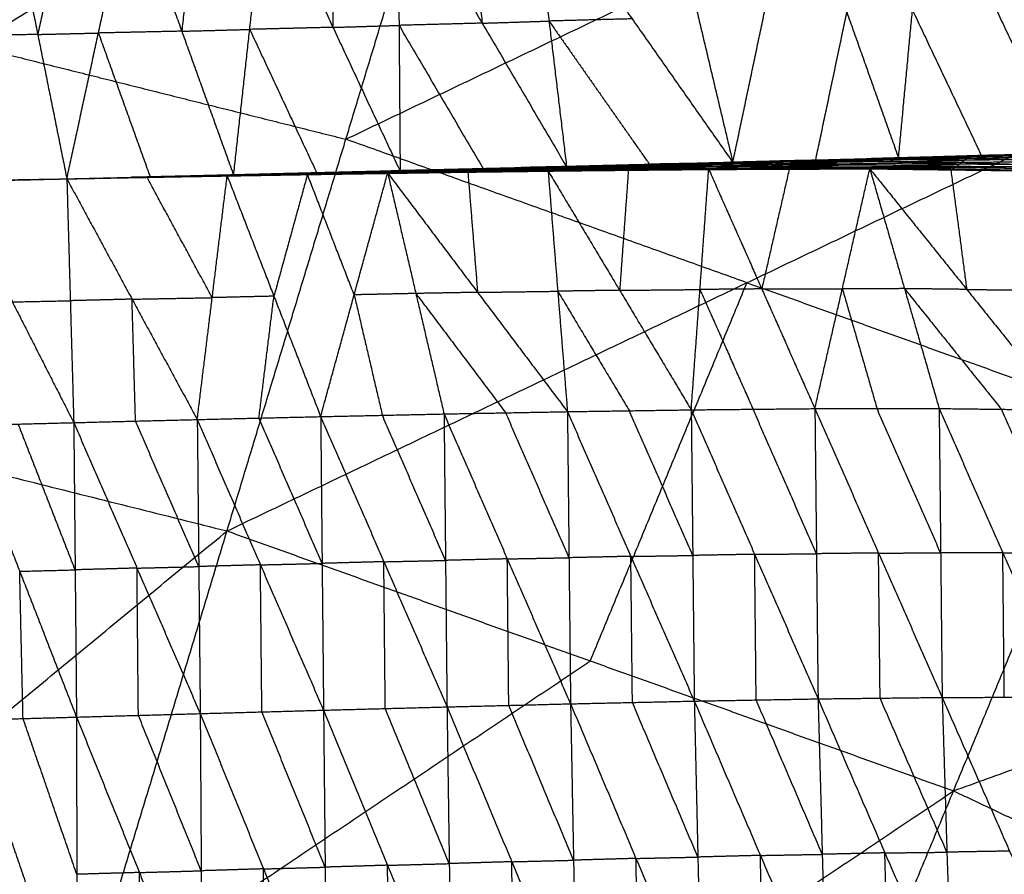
# Model space of a CAD drawing. Header units: millimetres. Extents: x -106 to 110, y -96 to 120.
# Tile 811 of 1020: x 19.6 to 28.04, y 73.5 to 80.83. Entities that reach past the tile are written whole.
import ezdxf

# ---------------------------------------------------------------- set-up
doc = ezdxf.new("R2010")
doc.units = ezdxf.units.MM
doc.header["$MEASUREMENT"] = 0
doc.layers.add('Default', color=7, linetype='Continuous', true_color=0x000000)

msp = doc.modelspace()

# ---------------------------------------------------------------- linework, layer by layer
at = {"layer": 'Default'}
for points in [[(14.9661, 78.0494, 4.1879), (19.1923, 80.6042, 4.4319), (23.4186, 83.159, 4.6759)], [(21.3811, 76.4426, 4.1879), (22.3999, 79.8008, 4.4319), (23.4186, 83.159, 4.6759)], [(23.4186, 83.159, 4.6759), (26.8562, 81.929, 4.6759), (30.2937, 80.6991, 4.6759)], [(25.7162, 79.6016, 0.9912), (25.9833, 80.8696, 0.2168), (26.2504, 82.1377, -0.5576)], [(26.2504, 82.1377, -0.5576), (26.6934, 80.8888, 0.2456), (27.1365, 79.6399, 1.0488)], [(27.1365, 79.6399, 1.0488), (27.2557, 80.9078, 0.2766), (27.3749, 82.1756, -0.4956)], [(27.3749, 82.1756, -0.4956), (27.9649, 80.9305, 0.3087), (28.5549, 79.6854, 1.113)], [(22.846, 82.0269, -0.7055), (22.8554, 80.7768, 0.093), (22.8648, 79.5268, 0.8914)], [(22.846, 82.0269, -0.7055), (23.5686, 80.7955, 0.1167), (24.2913, 79.5641, 0.9388)], [(23.418, 82.0452, -0.6833), (23.4933, 81.4203, -0.2833), (23.5686, 80.7955, 0.1167)], [(23.99, 82.0635, -0.6611), (24.1407, 80.8138, 0.1389), (24.2913, 79.5641, 0.9388)], [(23.99, 82.0635, -0.6611), (24.8531, 80.8325, 0.165), (25.7162, 79.6016, 0.9912)], [(25.1231, 82.1007, -0.6123), (25.4196, 80.8511, 0.1894), (25.7162, 79.6016, 0.9912)], [(20.0295, 81.9492, -0.8019), (19.8942, 81.3241, -0.4031), (19.759, 80.699, -0.0043)], [(20.0084, 79.461, 0.8103), (20.2789, 80.7112, 0.0128), (20.5493, 81.9614, -0.7848)], [(20.5493, 81.9614, -0.7848), (20.9935, 80.7266, 0.032), (21.4377, 79.4918, 0.8488)], [(21.1316, 81.9771, -0.7653), (21.0626, 81.3518, -0.3667), (20.9935, 80.7266, 0.032)], [(21.4377, 79.4918, 0.8488), (21.5758, 80.7423, 0.0515), (21.7139, 81.9928, -0.7458)], [(21.7139, 81.9928, -0.7458), (22.2893, 80.7598, 0.0728), (22.8648, 79.5268, 0.8914)], [(22.2799, 82.0098, -0.7257), (22.2846, 81.3848, -0.3264), (22.2893, 80.7598, 0.0728)], [(19.5096, 81.937, -0.8189), (19.759, 80.699, -0.0043), (20.0084, 79.461, 0.8103)], [(22.3999, 79.8008, 4.4319), (24.628, 80.8649, 4.5539), (26.8562, 81.929, 4.6759)], [(26.4263, 79.6208, 1.02), (26.5599, 80.2548, 0.6328), (26.6934, 80.8888, 0.2456)], [(27.2557, 80.9078, 0.2766), (27.5507, 80.2852, 0.6787), (27.8457, 79.6626, 1.0809)], [(22.2893, 80.7598, 0.0728), (21.9326, 80.751, 0.0621), (21.5758, 80.7423, 0.0515)], [(22.2893, 80.7598, 0.0728), (22.5724, 80.7683, 0.0829), (22.8554, 80.7768, 0.093)], [(23.5686, 80.7955, 0.1167), (23.212, 80.7862, 0.1048), (22.8554, 80.7768, 0.093)], [(22.8554, 80.7768, 0.093), (23.2167, 80.1611, 0.504), (23.578, 79.5454, 0.9151)], [(23.5686, 80.7955, 0.1167), (23.8546, 80.8046, 0.1278), (24.1407, 80.8138, 0.1389)], [(24.8531, 80.8325, 0.165), (24.4969, 80.8232, 0.152), (24.1407, 80.8138, 0.1389)], [(24.1407, 80.8138, 0.1389), (24.5722, 80.1983, 0.5519), (25.0037, 79.5828, 0.965)], [(19.759, 80.699, -0.0043), (19.5356, 80.6946, -0.0097), (19.3121, 80.6901, -0.0152)], [(19.759, 80.699, -0.0043), (20.0189, 80.7051, 0.0042), (20.2789, 80.7112, 0.0128)], [(20.9935, 80.7266, 0.032), (20.6362, 80.7189, 0.0224), (20.2789, 80.7112, 0.0128)], [(20.2789, 80.7112, 0.0128), (20.5009, 80.0938, 0.4212), (20.723, 79.4764, 0.8296)], [(20.9935, 80.7266, 0.032), (21.2847, 80.7344, 0.0417), (21.5758, 80.7423, 0.0515)], [(21.3811, 76.4426, 4.1879), (25.8374, 78.5708, 4.4319), (30.2937, 80.6991, 4.6759)], [(21.5758, 80.7423, 0.0515), (21.8635, 80.1258, 0.4608), (22.1513, 79.5093, 0.8701)], [(27.6078, 74.2146, 4.1879), (28.9508, 77.4568, 4.4319), (30.2937, 80.6991, 4.6759)], [(19.1923, 80.6042, 4.4319), (20.7961, 80.2025, 4.4319), (22.3999, 79.8008, 4.4319)], [(25.8374, 78.5708, 4.4319), (24.1186, 79.1858, 4.4319), (22.3999, 79.8008, 4.4319)], [(27.1365, 79.6399, 1.0488), (28.0028, 79.6655, 1.0762), (28.8691, 79.691, 1.1036)], [(27.1365, 79.6399, 1.0488), (27.8457, 79.6626, 1.0809), (28.5549, 79.6854, 1.113)], [(27.4553, 79.6492, 1.0571), (27.8885, 79.662, 1.0708), (28.3216, 79.6748, 1.0845)], [(28.0028, 79.6655, 1.0762), (27.729, 79.6574, 1.0666), (27.4553, 79.6492, 1.0571)], [(27.7741, 79.6586, 1.0653), (28.3216, 79.6748, 1.0845), (28.8691, 79.691, 1.1036)], [(27.8457, 79.6626, 1.0809), (27.9242, 79.6641, 1.0785), (28.0028, 79.6655, 1.0762)], [(28.0028, 79.6655, 1.0762), (28.3574, 79.6768, 1.0923), (28.712, 79.6882, 1.1083)], [(24.2913, 79.5641, 0.9388), (25.0037, 79.5828, 0.965), (25.7162, 79.6016, 0.9912)], [(24.2913, 79.5641, 0.9388), (24.9297, 79.5826, 0.9607), (25.5682, 79.6012, 0.9827)], [(24.3751, 79.5684, 0.94), (24.6943, 79.5777, 0.9509), (25.0135, 79.5869, 0.9619)], [(24.9297, 79.5826, 0.9607), (24.6524, 79.5755, 0.9503), (24.3751, 79.5684, 0.94)], [(24.4268, 79.5668, 0.9272), (24.9778, 79.5794, 0.947), (25.5288, 79.592, 0.9667)], [(24.9938, 79.5823, 0.9539), (24.7183, 79.576, 0.944), (24.4428, 79.5698, 0.9341)], [(24.4588, 79.5727, 0.9411), (25.0135, 79.5869, 0.9619), (25.5682, 79.6012, 0.9827)], [(24.4588, 79.5727, 0.9411), (24.9938, 79.5823, 0.9539), (25.5288, 79.592, 0.9667)], [(24.9297, 79.5826, 0.9607), (25.2859, 79.592, 0.9738), (25.6422, 79.6014, 0.9869)], [(25.0037, 79.5828, 0.965), (24.9667, 79.5827, 0.9629), (24.9297, 79.5826, 0.9607)], [(24.9599, 79.5696, 0.9439), (25.2354, 79.5759, 0.9537), (25.5109, 79.5822, 0.9636)], [(24.9778, 79.5794, 0.947), (24.9858, 79.5809, 0.9504), (24.9938, 79.5823, 0.9539)], [(25.5109, 79.5822, 0.9636), (25.2443, 79.5808, 0.9553), (24.9778, 79.5794, 0.947)], [(24.9938, 79.5823, 0.9539), (25.2711, 79.5895, 0.9643), (25.5485, 79.5966, 0.9747)], [(25.5485, 79.5966, 0.9747), (25.281, 79.5918, 0.9683), (25.0135, 79.5869, 0.9619)], [(25.493, 79.5724, 0.9605), (25.5109, 79.5822, 0.9636), (25.5288, 79.592, 0.9667)], [(25.493, 79.5724, 0.9605), (26.0397, 79.581, 0.9792), (26.5864, 79.5896, 0.9978)], [(26.0576, 79.5908, 0.9823), (25.7842, 79.5865, 0.973), (25.5109, 79.5822, 0.9636)], [(25.5288, 79.592, 0.9667), (26.0783, 79.6039, 0.986), (26.6278, 79.6157, 1.0053)], [(25.5288, 79.592, 0.9667), (25.5485, 79.5966, 0.9747), (25.5682, 79.6012, 0.9827)], [(25.5288, 79.592, 0.9667), (26.0576, 79.5908, 0.9823), (26.5864, 79.5896, 0.9978)], [(26.098, 79.6085, 0.994), (25.8232, 79.6026, 0.9843), (25.5485, 79.5966, 0.9747)], [(25.5682, 79.6012, 0.9827), (26.1207, 79.6153, 1.0036), (26.6732, 79.6293, 1.0245)], [(25.5682, 79.6012, 0.9827), (26.098, 79.6085, 0.994), (26.6278, 79.6157, 1.0053)], [(25.5682, 79.6012, 0.9827), (25.6422, 79.6014, 0.9869), (25.7162, 79.6016, 0.9912)], [(26.1947, 79.6154, 1.0078), (25.9184, 79.6084, 0.9974), (25.6422, 79.6014, 0.9869)], [(25.6422, 79.6014, 0.9869), (25.8814, 79.6083, 0.9952), (26.1207, 79.6153, 1.0036)], [(25.7162, 79.6016, 0.9912), (26.4263, 79.6208, 1.02), (27.1365, 79.6399, 1.0488)], [(25.7162, 79.6016, 0.9912), (26.1947, 79.6154, 1.0078), (26.6732, 79.6293, 1.0245)], [(26.0397, 79.581, 0.9792), (26.0487, 79.5859, 0.9807), (26.0576, 79.5908, 0.9823)], [(26.5679, 79.5767, 0.9985), (26.3038, 79.5789, 0.9888), (26.0397, 79.581, 0.9792)], [(26.0576, 79.5908, 0.9823), (26.3324, 79.5967, 0.9919), (26.6071, 79.6027, 1.0015)], [(26.0783, 79.6039, 0.986), (26.0881, 79.6062, 0.99), (26.098, 79.6085, 0.994)], [(26.6071, 79.6027, 1.0015), (26.3427, 79.6033, 0.9938), (26.0783, 79.6039, 0.986)], [(26.098, 79.6085, 0.994), (26.3742, 79.6155, 1.0044), (26.6505, 79.6225, 1.0149)], [(26.6505, 79.6225, 1.0149), (26.3856, 79.6189, 1.0092), (26.1207, 79.6153, 1.0036)], [(26.1947, 79.6154, 1.0078), (26.5498, 79.625, 1.0222), (26.9049, 79.6346, 1.0367)], [(26.4263, 79.6208, 1.02), (26.3105, 79.6181, 1.0139), (26.1947, 79.6154, 1.0078)], [(26.5494, 79.5639, 0.9992), (26.5679, 79.5767, 0.9985), (26.5864, 79.5896, 0.9978)], [(27.1112, 79.5792, 1.015), (26.8395, 79.578, 1.0067), (26.5679, 79.5767, 0.9985)], [(26.5864, 79.5896, 0.9978), (26.6071, 79.6027, 1.0015), (26.6278, 79.6157, 1.0053)], [(26.5864, 79.5896, 0.9978), (27.1318, 79.5964, 1.0142), (27.6772, 79.6033, 1.0307)], [(26.5864, 79.5896, 0.9978), (27.1112, 79.5792, 1.015), (27.636, 79.5688, 1.0322)], [(27.1525, 79.6095, 1.018), (26.8798, 79.6061, 1.0097), (26.6071, 79.6027, 1.0015)], [(26.6278, 79.6157, 1.0053), (27.1756, 79.627, 1.0227), (27.7234, 79.6383, 1.0402)], [(26.6278, 79.6157, 1.0053), (26.6505, 79.6225, 1.0149), (26.6732, 79.6293, 1.0245)], [(26.6278, 79.6157, 1.0053), (27.1525, 79.6095, 1.018), (27.6772, 79.6033, 1.0307)], [(27.1983, 79.6338, 1.0324), (26.9244, 79.6282, 1.0236), (26.6505, 79.6225, 1.0149)], [(26.6732, 79.6293, 1.0245), (27.2237, 79.6439, 1.0449), (27.7741, 79.6586, 1.0653)], [(26.6732, 79.6293, 1.0245), (26.9049, 79.6346, 1.0367), (27.1365, 79.6399, 1.0488)], [(26.6732, 79.6293, 1.0245), (27.1983, 79.6338, 1.0324), (27.7234, 79.6383, 1.0402)], [(27.4553, 79.6492, 1.0571), (27.1801, 79.6419, 1.0469), (26.9049, 79.6346, 1.0367)], [(27.0927, 79.5664, 1.0157), (27.1019, 79.5728, 1.0153), (27.1112, 79.5792, 1.015)], [(27.1112, 79.5792, 1.015), (27.3839, 79.5826, 1.0232), (27.6566, 79.586, 1.0314)], [(27.1318, 79.5964, 1.0142), (27.1422, 79.603, 1.0161), (27.1525, 79.6095, 1.018)], [(27.6566, 79.586, 1.0314), (27.3942, 79.5912, 1.0228), (27.1318, 79.5964, 1.0142)], [(27.1365, 79.6399, 1.0488), (27.4553, 79.6492, 1.0571), (27.7741, 79.6586, 1.0653)], [(27.1525, 79.6095, 1.018), (27.4264, 79.6151, 1.0267), (27.7003, 79.6208, 1.0355)], [(27.1756, 79.627, 1.0227), (27.187, 79.6304, 1.0276), (27.1983, 79.6338, 1.0324)], [(27.7003, 79.6208, 1.0355), (27.438, 79.6239, 1.0291), (27.1756, 79.627, 1.0227)], [(27.1983, 79.6338, 1.0324), (27.4735, 79.6411, 1.0426), (27.7488, 79.6484, 1.0528)], [(27.2237, 79.6439, 1.0449), (27.3395, 79.6466, 1.051), (27.4553, 79.6492, 1.0571)], [(27.7488, 79.6484, 1.0528), (27.4862, 79.6462, 1.0488), (27.2237, 79.6439, 1.0449)], [(27.636, 79.5688, 1.0322), (27.6566, 79.586, 1.0314), (27.6772, 79.6033, 1.0307)], [(28.199, 79.5843, 1.0445), (27.9278, 79.5852, 1.0379), (27.6566, 79.586, 1.0314)], [(27.6772, 79.6033, 1.0307), (27.7003, 79.6208, 1.0355), (27.7234, 79.6383, 1.0402)], [(27.6772, 79.6033, 1.0307), (28.2211, 79.6079, 1.0434), (28.765, 79.6126, 1.0561)], [(27.6772, 79.6033, 1.0307), (28.199, 79.5843, 1.0445), (28.7207, 79.5654, 1.0582)], [(28.2442, 79.6255, 1.0481), (27.9723, 79.6231, 1.0418), (27.7003, 79.6208, 1.0355)], [(27.7234, 79.6383, 1.0402), (28.269, 79.6494, 1.0546), (28.8146, 79.6605, 1.069)], [(27.7234, 79.6383, 1.0402), (27.7488, 79.6484, 1.0528), (27.7741, 79.6586, 1.0653)], [(27.7234, 79.6383, 1.0402), (28.2442, 79.6255, 1.0481), (28.765, 79.6126, 1.0561)], [(28.2944, 79.6595, 1.0672), (28.0216, 79.654, 1.06), (27.7488, 79.6484, 1.0528)], [(27.7741, 79.6586, 1.0653), (28.2944, 79.6595, 1.0672), (28.8146, 79.6605, 1.069)], [(21.0934, 79.4814, 0.833), (21.6362, 79.4905, 0.8476), (22.1789, 79.4996, 0.8621)], [(21.0996, 79.4826, 0.8276), (21.6452, 79.4926, 0.8408), (22.1909, 79.5026, 0.854)], [(21.0996, 79.4826, 0.8276), (21.6392, 79.4911, 0.8449), (22.1789, 79.4996, 0.8621)], [(21.6487, 79.4937, 0.84), (21.3759, 79.4888, 0.8334), (21.1031, 79.4838, 0.8268)], [(21.1066, 79.4849, 0.826), (21.6554, 79.4966, 0.8388), (22.2043, 79.5084, 0.8516)], [(21.1066, 79.4849, 0.826), (21.6487, 79.4937, 0.84), (22.1909, 79.5026, 0.854)], [(21.6594, 79.4976, 0.8399), (21.3849, 79.4918, 0.8335), (21.1105, 79.4859, 0.8271)], [(21.1144, 79.4869, 0.8283), (21.6668, 79.5004, 0.8418), (22.2191, 79.5139, 0.8554)], [(21.1144, 79.4869, 0.8283), (21.6594, 79.4976, 0.8399), (22.2043, 79.5084, 0.8516)], [(21.671, 79.5004, 0.845), (21.3949, 79.4937, 0.8382), (21.1187, 79.4869, 0.8315)], [(21.123, 79.4869, 0.8347), (21.6792, 79.5009, 0.8501), (22.2354, 79.515, 0.8656)], [(21.123, 79.4869, 0.8347), (21.671, 79.5004, 0.845), (22.2191, 79.5139, 0.8554)], [(21.2379, 79.4843, 0.8396), (21.5093, 79.4889, 0.8468), (21.7807, 79.4934, 0.8541)], [(21.8366, 79.5034, 0.8572), (21.5584, 79.4964, 0.8494), (21.2803, 79.4893, 0.8417)], [(21.2803, 79.4893, 0.8417), (21.4798, 79.4951, 0.8459), (21.6792, 79.5009, 0.8501)], [(21.3824, 79.4872, 0.8461), (22.0703, 79.499, 0.866), (22.7581, 79.5108, 0.886)], [(21.3824, 79.4872, 0.8461), (21.7807, 79.4934, 0.8541), (22.1789, 79.4996, 0.8621)], [(21.4377, 79.4918, 0.8488), (22.1513, 79.5093, 0.8701), (22.8648, 79.5268, 0.8914)], [(21.4377, 79.4918, 0.8488), (21.8366, 79.5034, 0.8572), (22.2354, 79.515, 0.8656)], [(21.7807, 79.4934, 0.8541), (21.7084, 79.492, 0.8508), (21.6362, 79.4905, 0.8476)], [(21.6392, 79.4911, 0.8449), (21.9121, 79.4961, 0.8514), (22.1849, 79.5011, 0.858)], [(22.1849, 79.5011, 0.858), (21.9151, 79.4969, 0.8494), (21.6452, 79.4926, 0.8408)], [(21.6452, 79.4926, 0.8408), (21.647, 79.4932, 0.8404), (21.6487, 79.4937, 0.84)], [(21.6487, 79.4937, 0.84), (21.9232, 79.4996, 0.8464), (22.1976, 79.5055, 0.8528)], [(22.1976, 79.5055, 0.8528), (21.9265, 79.501, 0.8458), (21.6554, 79.4966, 0.8388)], [(21.6554, 79.4966, 0.8388), (21.6574, 79.4971, 0.8394), (21.6594, 79.4976, 0.8399)], [(21.6594, 79.4976, 0.8399), (21.9355, 79.5044, 0.8467), (22.2117, 79.5111, 0.8535)], [(22.2117, 79.5111, 0.8535), (21.9392, 79.5058, 0.8477), (21.6668, 79.5004, 0.8418)], [(21.6668, 79.5004, 0.8418), (21.6689, 79.5004, 0.8434), (21.671, 79.5004, 0.845)], [(21.671, 79.5004, 0.845), (21.9492, 79.5074, 0.8528), (22.2273, 79.5144, 0.8605)], [(22.2273, 79.5144, 0.8605), (21.9532, 79.5077, 0.8553), (21.6792, 79.5009, 0.8501)], [(21.7807, 79.4934, 0.8541), (21.9255, 79.4962, 0.86), (22.0703, 79.499, 0.866)], [(22.0703, 79.499, 0.866), (21.9267, 78.9771, 0.339), (21.783, 78.4551, -0.1881)], [(21.8366, 79.5034, 0.8572), (22.1933, 79.5121, 0.8678), (22.5501, 79.5209, 0.8785)], [(22.1513, 79.5093, 0.8701), (21.9939, 79.5063, 0.8636), (21.8366, 79.5034, 0.8572)], [(22.0703, 79.499, 0.866), (22.2694, 79.5021, 0.87), (22.4685, 79.5052, 0.874)], [(22.4709, 78.4669, -0.1681), (22.2706, 78.983, 0.3489), (22.0703, 79.499, 0.866)], [(22.1789, 79.4996, 0.8621), (22.7214, 79.5079, 0.8791), (23.2639, 79.5163, 0.8961)], [(22.1789, 79.4996, 0.8621), (22.4685, 79.5052, 0.874), (22.7581, 79.5108, 0.886)], [(22.1789, 79.4996, 0.8621), (22.1849, 79.5011, 0.858), (22.1909, 79.5026, 0.854)], [(22.1837, 77.423, -1.2222), (22.4709, 78.4669, -0.1681), (22.7581, 79.5108, 0.886)], [(22.7274, 79.5094, 0.875), (22.4561, 79.5053, 0.8665), (22.1849, 79.5011, 0.858)], [(22.1909, 79.5026, 0.854), (22.7362, 79.512, 0.8704), (23.2815, 79.5215, 0.8869)], [(22.1909, 79.5026, 0.854), (22.7274, 79.5094, 0.875), (23.2639, 79.5163, 0.8961)], [(22.1909, 79.5026, 0.854), (22.1976, 79.5055, 0.8528), (22.2043, 79.5084, 0.8516)], [(22.7429, 79.5149, 0.8693), (22.4702, 79.5102, 0.861), (22.1976, 79.5055, 0.8528)], [(22.2043, 79.5084, 0.8516), (22.7528, 79.5197, 0.8681), (23.3013, 79.5311, 0.8845)], [(22.2043, 79.5084, 0.8516), (22.7429, 79.5149, 0.8693), (23.2815, 79.5215, 0.8869)], [(22.2043, 79.5084, 0.8516), (22.2117, 79.5111, 0.8535), (22.2191, 79.5139, 0.8554)], [(22.7602, 79.5225, 0.87), (22.486, 79.5168, 0.8617), (22.2117, 79.5111, 0.8535)], [(22.2191, 79.5139, 0.8554), (22.7712, 79.5273, 0.8723), (23.3232, 79.5406, 0.8892)], [(22.2191, 79.5139, 0.8554), (22.7602, 79.5225, 0.87), (23.3013, 79.5311, 0.8845)], [(22.2191, 79.5139, 0.8554), (22.2273, 79.5144, 0.8605), (22.2354, 79.515, 0.8656)], [(22.7793, 79.5278, 0.8774), (22.5033, 79.5211, 0.8689), (22.2273, 79.5144, 0.8605)], [(22.2354, 79.515, 0.8656), (22.7913, 79.5293, 0.8835), (23.3472, 79.5437, 0.9015)], [(22.2354, 79.515, 0.8656), (22.7793, 79.5278, 0.8774), (23.3232, 79.5406, 0.8892)], [(22.2354, 79.515, 0.8656), (22.5501, 79.5209, 0.8785), (22.8648, 79.5268, 0.8914)], [(22.4685, 79.5052, 0.874), (22.7398, 79.5094, 0.8825), (23.011, 79.5135, 0.891)], [(23.106, 79.5352, 0.8964), (22.8281, 79.5281, 0.8875), (22.5501, 79.5209, 0.8785)], [(23.011, 79.5135, 0.891), (22.8662, 79.5107, 0.885), (22.7214, 79.5079, 0.8791)], [(22.7214, 79.5079, 0.8791), (22.7244, 79.5087, 0.877), (22.7274, 79.5094, 0.875)], [(22.7274, 79.5094, 0.875), (23, 79.5141, 0.8833), (23.2727, 79.5189, 0.8915)], [(23.2727, 79.5189, 0.8915), (23.0045, 79.5154, 0.881), (22.7362, 79.512, 0.8704)], [(22.7362, 79.512, 0.8704), (22.7396, 79.5135, 0.8698), (22.7429, 79.5149, 0.8693)], [(22.7429, 79.5149, 0.8693), (23.0172, 79.5206, 0.8775), (23.2914, 79.5263, 0.8857)], [(23.2914, 79.5263, 0.8857), (23.0221, 79.523, 0.8769), (22.7528, 79.5197, 0.8681)], [(22.7528, 79.5197, 0.8681), (22.7565, 79.5211, 0.869), (22.7602, 79.5225, 0.87)], [(22.7581, 79.5108, 0.886), (23.4454, 79.5205, 0.9077), (24.1327, 79.5301, 0.9295)], [(22.7581, 79.5108, 0.886), (23.011, 79.5135, 0.891), (23.2639, 79.5163, 0.8961)], [(22.7581, 79.5108, 0.886), (22.9996, 78.4783, -0.1552), (23.2411, 77.4458, -1.1964)], [(22.7581, 79.5108, 0.886), (23.5284, 78.4881, -0.1409), (24.2986, 77.4654, -1.1677)], [(22.7602, 79.5225, 0.87), (23.0362, 79.5292, 0.8784), (23.3122, 79.5359, 0.8869)], [(23.3122, 79.5359, 0.8869), (23.0417, 79.5316, 0.8796), (22.7712, 79.5273, 0.8723)], [(22.7712, 79.5273, 0.8723), (22.7752, 79.5275, 0.8748), (22.7793, 79.5278, 0.8774)], [(22.7793, 79.5278, 0.8774), (23.0572, 79.535, 0.8864), (23.3352, 79.5421, 0.8953)], [(23.3352, 79.5421, 0.8953), (23.0632, 79.5357, 0.8894), (22.7913, 79.5293, 0.8835)], [(22.7913, 79.5293, 0.8835), (22.9487, 79.5323, 0.89), (23.106, 79.5352, 0.8964)], [(22.8648, 79.5268, 0.8914), (23.6618, 79.5497, 0.9163), (24.4588, 79.5727, 0.9411)], [(22.8648, 79.5268, 0.8914), (23.578, 79.5454, 0.9151), (24.2913, 79.5641, 0.9388)], [(22.8648, 79.5268, 0.8914), (23.106, 79.5352, 0.8964), (23.3472, 79.5437, 0.9015)], [(23.6983, 79.5232, 0.9128), (23.3546, 79.5184, 0.9019), (23.011, 79.5135, 0.891)], [(23.011, 79.5135, 0.891), (23.2282, 79.517, 0.8994), (23.4454, 79.5205, 0.9077)], [(23.106, 79.5352, 0.8964), (23.5045, 79.5467, 0.9089), (23.903, 79.5582, 0.9213)], [(23.6618, 79.5497, 0.9163), (23.3839, 79.5425, 0.9064), (23.106, 79.5352, 0.8964)], [(23.2639, 79.5163, 0.8961), (23.8061, 79.5233, 0.9146), (24.3484, 79.5304, 0.9332)], [(23.2639, 79.5163, 0.8961), (23.6983, 79.5232, 0.9128), (24.1327, 79.5301, 0.9295)], [(23.2639, 79.5163, 0.8961), (23.2727, 79.5189, 0.8915), (23.2815, 79.5215, 0.8869)], [(23.815, 79.5259, 0.9101), (23.5438, 79.5224, 0.9008), (23.2727, 79.5189, 0.8915)], [(23.2815, 79.5215, 0.8869), (23.8266, 79.53, 0.9054), (24.3716, 79.5385, 0.9238)], [(23.2815, 79.5215, 0.8869), (23.2914, 79.5263, 0.8857), (23.3013, 79.5311, 0.8845)], [(23.2815, 79.5215, 0.8869), (23.815, 79.5259, 0.9101), (24.3484, 79.5304, 0.9332)], [(23.8365, 79.5348, 0.9042), (23.5639, 79.5305, 0.8949), (23.2914, 79.5263, 0.8857)], [(23.3013, 79.5311, 0.8845), (23.8495, 79.5419, 0.9031), (24.3977, 79.5526, 0.9218)], [(23.3013, 79.5311, 0.8845), (23.3122, 79.5359, 0.8869), (23.3232, 79.5406, 0.8892)], [(23.3013, 79.5311, 0.8845), (23.8365, 79.5348, 0.9042), (24.3716, 79.5385, 0.9238)], [(23.8604, 79.5466, 0.9055), (23.5863, 79.5412, 0.8962), (23.3122, 79.5359, 0.8869)], [(23.3232, 79.5406, 0.8892), (23.875, 79.5537, 0.9082), (24.4268, 79.5668, 0.9272)], [(23.3232, 79.5406, 0.8892), (23.8604, 79.5466, 0.9055), (24.3977, 79.5526, 0.9218)], [(23.3232, 79.5406, 0.8892), (23.3352, 79.5421, 0.8953), (23.3472, 79.5437, 0.9015)], [(23.887, 79.5553, 0.9143), (23.6111, 79.5487, 0.9048), (23.3352, 79.5421, 0.8953)], [(23.3472, 79.5437, 0.9015), (23.903, 79.5582, 0.9213), (24.4588, 79.5727, 0.9411)], [(23.3472, 79.5437, 0.9015), (23.887, 79.5553, 0.9143), (24.4268, 79.5668, 0.9272)], [(23.4454, 79.5205, 0.9077), (23.4869, 79.0043, 0.3834), (23.5284, 78.4881, -0.1409)], [(23.578, 79.5454, 0.9151), (23.6199, 79.5476, 0.9157), (23.6618, 79.5497, 0.9163)], [(23.6618, 79.5497, 0.9163), (24.0184, 79.559, 0.9281), (24.3751, 79.5684, 0.94)], [(23.6983, 79.5232, 0.9128), (23.9694, 79.5267, 0.9221), (24.2406, 79.5303, 0.9314)], [(23.8061, 79.5233, 0.9146), (23.7522, 79.5233, 0.9137), (23.6983, 79.5232, 0.9128)], [(23.8061, 79.5233, 0.9146), (23.8106, 79.5246, 0.9124), (23.815, 79.5259, 0.9101)], [(23.815, 79.5259, 0.9101), (24.0875, 79.5302, 0.9193), (24.36, 79.5344, 0.9285)], [(23.8266, 79.53, 0.9054), (23.8315, 79.5324, 0.9048), (23.8365, 79.5348, 0.9042)], [(24.36, 79.5344, 0.9285), (24.0933, 79.5322, 0.9169), (23.8266, 79.53, 0.9054)], [(23.8365, 79.5348, 0.9042), (24.1106, 79.5402, 0.9135), (24.3847, 79.5456, 0.9228)], [(23.8495, 79.5419, 0.9031), (23.855, 79.5442, 0.9043), (23.8604, 79.5466, 0.9055)], [(24.3847, 79.5456, 0.9228), (24.1171, 79.5437, 0.913), (23.8495, 79.5419, 0.9031)], [(23.8604, 79.5466, 0.9055), (24.1364, 79.5532, 0.915), (24.4123, 79.5597, 0.9245)], [(24.4123, 79.5597, 0.9245), (24.1436, 79.5567, 0.9163), (23.875, 79.5537, 0.9082)], [(23.875, 79.5537, 0.9082), (23.881, 79.5545, 0.9113), (23.887, 79.5553, 0.9143)], [(23.887, 79.5553, 0.9143), (24.1649, 79.5625, 0.9242), (24.4428, 79.5698, 0.9341)], [(24.4428, 79.5698, 0.9341), (24.1729, 79.564, 0.9277), (23.903, 79.5582, 0.9213)], [(24.1327, 79.5301, 0.9295), (24.821, 79.5369, 0.9533), (25.5094, 79.5436, 0.977)], [(24.1327, 79.5301, 0.9295), (24.2406, 79.5303, 0.9314), (24.3484, 79.5304, 0.9332)], [(24.1327, 79.5301, 0.9295), (24.2156, 78.4978, -0.1191), (24.2986, 77.4654, -1.1677)], [(24.1327, 79.5301, 0.9295), (24.7462, 78.5056, -0.1026), (25.3597, 77.4812, -1.1348)], [(24.9289, 79.537, 0.9551), (24.5847, 79.5336, 0.9433), (24.2406, 79.5303, 0.9314)], [(24.2406, 79.5303, 0.9314), (24.5308, 79.5336, 0.9423), (24.821, 79.5369, 0.9533)], [(24.2913, 79.5641, 0.9388), (24.3751, 79.5684, 0.94), (24.4588, 79.5727, 0.9411)], [(24.3484, 79.5304, 0.9332), (24.9289, 79.537, 0.9551), (25.5094, 79.5436, 0.977)], [(24.3484, 79.5304, 0.9332), (24.8905, 79.5359, 0.9526), (25.4327, 79.5413, 0.9719)], [(24.3484, 79.5304, 0.9332), (24.36, 79.5344, 0.9285), (24.3716, 79.5385, 0.9238)], [(24.9021, 79.5399, 0.9479), (24.6311, 79.5372, 0.9382), (24.36, 79.5344, 0.9285)], [(24.3716, 79.5385, 0.9238), (24.9163, 79.5457, 0.943), (25.461, 79.553, 0.9621)], [(24.3716, 79.5385, 0.9238), (24.3847, 79.5456, 0.9228), (24.3977, 79.5526, 0.9218)], [(24.3716, 79.5385, 0.9238), (24.9021, 79.5399, 0.9479), (25.4327, 79.5413, 0.9719)], [(24.9294, 79.5528, 0.942), (24.657, 79.5492, 0.9324), (24.3847, 79.5456, 0.9228)], [(24.3977, 79.5526, 0.9218), (24.9454, 79.5625, 0.9411), (25.493, 79.5724, 0.9605)], [(24.3977, 79.5526, 0.9218), (24.4123, 79.5597, 0.9245), (24.4268, 79.5668, 0.9272)], [(24.3977, 79.5526, 0.9218), (24.9294, 79.5528, 0.942), (25.461, 79.553, 0.9621)], [(24.9599, 79.5696, 0.9439), (24.6861, 79.5647, 0.9342), (24.4123, 79.5597, 0.9245)], [(24.4268, 79.5668, 0.9272), (24.4428, 79.5698, 0.9341), (24.4588, 79.5727, 0.9411)], [(24.4268, 79.5668, 0.9272), (24.9599, 79.5696, 0.9439), (25.493, 79.5724, 0.9605)], [(24.821, 79.5369, 0.9533), (24.7836, 79.0212, 0.4253), (24.7462, 78.5056, -0.1026)], [(24.8905, 79.5359, 0.9526), (24.8963, 79.5379, 0.9502), (24.9021, 79.5399, 0.9479)], [(24.8905, 79.5359, 0.9526), (24.9097, 79.5364, 0.9538), (24.9289, 79.537, 0.9551)], [(24.9021, 79.5399, 0.9479), (25.1745, 79.5435, 0.9574), (25.4469, 79.5472, 0.967)], [(24.9163, 79.5457, 0.943), (24.9229, 79.5493, 0.9425), (24.9294, 79.5528, 0.942)], [(25.4469, 79.5472, 0.967), (25.1816, 79.5465, 0.955), (24.9163, 79.5457, 0.943)], [(24.9289, 79.537, 0.9551), (25.2, 79.5397, 0.9648), (25.471, 79.5425, 0.9745)], [(24.9294, 79.5528, 0.942), (25.2032, 79.5578, 0.9516), (25.477, 79.5627, 0.9613)], [(24.9454, 79.5625, 0.9411), (24.9526, 79.5661, 0.9425), (24.9599, 79.5696, 0.9439)], [(25.477, 79.5627, 0.9613), (25.2112, 79.5626, 0.9512), (24.9454, 79.5625, 0.9411)], [(25.3597, 77.4812, -1.1348), (25.4346, 78.5124, -0.0789), (25.5094, 79.5436, 0.977)], [(25.4327, 79.5413, 0.9719), (25.4469, 79.5472, 0.967), (25.461, 79.553, 0.9621)], [(25.4327, 79.5413, 0.9719), (25.9745, 79.5445, 0.9912), (26.5163, 79.5476, 1.0104)], [(25.4327, 79.5413, 0.9719), (26.1614, 79.5443, 1.0002), (26.8901, 79.5472, 1.0284)], [(25.4327, 79.5413, 0.9719), (25.471, 79.5425, 0.9745), (25.5094, 79.5436, 0.977)], [(25.9887, 79.5503, 0.9863), (25.7178, 79.5487, 0.9767), (25.4469, 79.5472, 0.967)], [(25.461, 79.553, 0.9621), (25.477, 79.5627, 0.9613), (25.493, 79.5724, 0.9605)], [(25.461, 79.553, 0.9621), (26.0052, 79.5585, 0.9807), (26.5494, 79.5639, 0.9992)], [(25.461, 79.553, 0.9621), (25.9887, 79.5503, 0.9863), (26.5163, 79.5476, 1.0104)], [(25.471, 79.5425, 0.9745), (25.8354, 79.5439, 0.9886), (26.1997, 79.5454, 1.0027)], [(26.1614, 79.5443, 1.0002), (25.8162, 79.5434, 0.9873), (25.471, 79.5425, 0.9745)], [(26.0212, 79.5681, 0.9798), (25.7491, 79.5654, 0.9706), (25.477, 79.5627, 0.9613)], [(25.493, 79.5724, 0.9605), (26.0212, 79.5681, 0.9798), (26.5494, 79.5639, 0.9992)], [(25.5094, 79.5436, 0.977), (26.1997, 79.5454, 1.0027), (26.8901, 79.5472, 1.0284)], [(25.5094, 79.5436, 0.977), (25.9644, 78.5175, -0.0598), (26.4194, 77.4913, -1.0967)], [(26.1997, 79.5454, 1.0027), (26.0821, 79.0314, 0.4715), (25.9644, 78.5175, -0.0598)], [(25.9745, 79.5445, 0.9912), (25.9816, 79.5474, 0.9887), (25.9887, 79.5503, 0.9863)], [(25.9745, 79.5445, 0.9912), (26.0679, 79.5444, 0.9957), (26.1614, 79.5443, 1.0002)], [(25.9887, 79.5503, 0.9863), (26.2608, 79.553, 0.9955), (26.5328, 79.5557, 1.0048)], [(26.0052, 79.5585, 0.9807), (26.0132, 79.5633, 0.9803), (26.0212, 79.5681, 0.9798)], [(26.5328, 79.5557, 1.0048), (26.269, 79.5571, 0.9927), (26.0052, 79.5585, 0.9807)], [(26.0212, 79.5681, 0.9798), (26.2945, 79.5724, 0.9892), (26.5679, 79.5767, 0.9985)], [(26.1614, 79.5443, 1.0002), (26.4323, 79.5458, 1.0098), (26.7032, 79.5474, 1.0194)], [(26.4194, 77.4913, -1.0967), (26.6548, 78.5193, -0.0341), (26.8901, 79.5472, 1.0284)], [(26.5163, 79.5476, 1.0104), (26.5328, 79.5557, 1.0048), (26.5494, 79.5639, 0.9992)], [(26.5163, 79.5476, 1.0104), (26.7032, 79.5474, 1.0194), (26.8901, 79.5472, 1.0284)], [(26.5163, 79.5476, 1.0104), (27.0578, 79.5465, 1.0287), (27.5992, 79.5455, 1.0469)], [(27.0743, 79.5547, 1.023), (26.8036, 79.5552, 1.0139), (26.5328, 79.5557, 1.0048)], [(26.5494, 79.5639, 0.9992), (27.0927, 79.5664, 1.0157), (27.636, 79.5688, 1.0322)], [(26.5494, 79.5639, 0.9992), (27.0743, 79.5547, 1.023), (27.5992, 79.5455, 1.0469)], [(26.7032, 79.5474, 1.0194), (26.9739, 79.5468, 1.0286), (27.2447, 79.5463, 1.0377)], [(26.8901, 79.5472, 1.0284), (27.1872, 78.5197, -0.0119), (27.4843, 77.4923, -1.0523)], [(26.8901, 79.5472, 1.0284), (27.2447, 79.5463, 1.0377), (27.5992, 79.5455, 1.0469)], [(26.8901, 79.5472, 1.0284), (27.5842, 79.5384, 1.0557), (28.2782, 79.5297, 1.083)], [(26.8901, 79.5472, 1.0284), (27.7209, 78.5132, 0.014), (28.5516, 77.4793, -1.0004)], [(27.0578, 79.5465, 1.0287), (27.066, 79.5506, 1.0258), (27.0743, 79.5547, 1.023)], [(27.2447, 79.5463, 1.0377), (27.1512, 79.5464, 1.0332), (27.0578, 79.5465, 1.0287)], [(27.0743, 79.5547, 1.023), (27.346, 79.5559, 1.0313), (27.6176, 79.5571, 1.0395)], [(27.6176, 79.5571, 1.0395), (27.3551, 79.5618, 1.0276), (27.0927, 79.5664, 1.0157)], [(27.2447, 79.5463, 1.0377), (27.4144, 79.5424, 1.0467), (27.5842, 79.5384, 1.0557)], [(27.5842, 79.5384, 1.0557), (27.7614, 79.538, 1.0603), (27.9387, 79.5376, 1.0649)], [(27.5842, 79.5384, 1.0557), (27.6525, 79.0258, 0.5349), (27.7209, 78.5132, 0.014)], [(27.5992, 79.5455, 1.0469), (27.6176, 79.5571, 1.0395), (27.636, 79.5688, 1.0322)], [(27.5992, 79.5455, 1.0469), (27.9387, 79.5376, 1.0649), (28.2782, 79.5297, 1.083)], [(27.5992, 79.5455, 1.0469), (28.1403, 79.5382, 1.063), (28.6814, 79.5309, 1.0791)], [(28.1587, 79.5499, 1.0556), (27.8881, 79.5535, 1.0476), (27.6176, 79.5571, 1.0395)], [(27.636, 79.5688, 1.0322), (28.1587, 79.5499, 1.0556), (28.6814, 79.5309, 1.0791)], [(27.636, 79.5688, 1.0322), (28.1783, 79.5671, 1.0452), (28.7207, 79.5654, 1.0582)], [(27.9387, 79.5376, 1.0649), (28.2093, 79.5339, 1.073), (28.4798, 79.5303, 1.081)], [(18.9496, 79.4375, 0.7766), (19.479, 79.4492, 0.7935), (20.0084, 79.461, 0.8103)], [(18.9614, 79.4388, 0.7708), (19.4849, 79.4499, 0.7906), (20.0084, 79.461, 0.8103)], [(18.9712, 79.4413, 0.7692), (19.4898, 79.4511, 0.7898), (20.0084, 79.461, 0.8103)], [(18.9789, 79.4439, 0.7707), (19.4936, 79.4525, 0.7905), (20.0084, 79.461, 0.8103)], [(18.9843, 79.4441, 0.7773), (19.4963, 79.4525, 0.7938), (20.0084, 79.461, 0.8103)], [(19.0149, 79.4411, 0.7864), (19.5116, 79.4511, 0.7984), (20.0084, 79.461, 0.8103)], [(19.0149, 79.4411, 0.7864), (19.5412, 78.4062, -0.2417), (20.0675, 77.3713, -1.2697)], [(19.1146, 79.4433, 0.7886), (19.5615, 79.4521, 0.7995), (20.0084, 79.461, 0.8103)], [(20.0084, 79.461, 0.8103), (20.723, 79.4764, 0.8296), (21.4377, 79.4918, 0.8488)], [(20.0084, 79.4613, 0.8105), (20.723, 79.4765, 0.8297), (21.4377, 79.4918, 0.8488)], [(20.0084, 79.461, 0.8103), (20.6954, 79.4741, 0.8282), (21.3824, 79.4872, 0.8461)], [(20.0084, 79.4613, 0.8105), (20.6954, 79.4743, 0.8283), (21.3824, 79.4872, 0.8461)], [(20.0084, 79.4613, 0.8105), (20.5614, 79.4741, 0.8194), (21.1144, 79.4869, 0.8283)], [(20.0084, 79.4613, 0.8105), (20.5657, 79.4741, 0.8226), (21.123, 79.4869, 0.8347)], [(20.0084, 79.4613, 0.8105), (20.5575, 79.4731, 0.8183), (21.1066, 79.4849, 0.826)], [(20.0084, 79.4613, 0.8105), (20.554, 79.472, 0.8191), (21.0996, 79.4826, 0.8276)], [(20.0084, 79.4613, 0.8105), (20.5509, 79.4714, 0.8218), (21.0934, 79.4814, 0.833)], [(20.0084, 79.461, 0.8103), (20.0379, 78.4162, -0.2297), (20.0675, 77.3713, -1.2697)], [(20.0084, 79.461, 0.8103), (20.5672, 78.4295, -0.2179), (21.126, 77.3979, -1.2462)], [(20.5509, 79.4714, 0.8218), (20.8237, 79.4767, 0.8261), (21.0965, 79.482, 0.8303)], [(20.5509, 79.4714, 0.8218), (20.6231, 79.4728, 0.8251), (20.6954, 79.4743, 0.8283)], [(20.554, 79.472, 0.8191), (20.8285, 79.4779, 0.823), (21.1031, 79.4838, 0.8268)], [(21.0965, 79.482, 0.8303), (20.8252, 79.477, 0.8247), (20.554, 79.472, 0.8191)], [(20.5575, 79.4731, 0.8183), (20.834, 79.4795, 0.8227), (21.1105, 79.4859, 0.8271)], [(21.1031, 79.4838, 0.8268), (20.8303, 79.4784, 0.8225), (20.5575, 79.4731, 0.8183)], [(20.5614, 79.4741, 0.8194), (20.8401, 79.4805, 0.8254), (21.1187, 79.4869, 0.8315)], [(21.1105, 79.4859, 0.8271), (20.836, 79.48, 0.8233), (20.5614, 79.4741, 0.8194)], [(20.5657, 79.4741, 0.8226), (20.923, 79.4817, 0.8322), (21.2803, 79.4893, 0.8417)], [(21.1187, 79.4869, 0.8315), (20.8422, 79.4805, 0.827), (20.5657, 79.4741, 0.8226)], [(20.6954, 79.4743, 0.8283), (20.9667, 79.4793, 0.8339), (21.2379, 79.4843, 0.8396)], [(21.2542, 78.4426, -0.2001), (20.9748, 78.9583, 0.3141), (20.6954, 79.4741, 0.8282)], [(21.2803, 79.4893, 0.8417), (21.0017, 79.4829, 0.8357), (20.723, 79.4765, 0.8297)], [(21.0934, 79.4814, 0.833), (21.2379, 79.4843, 0.8396), (21.3824, 79.4872, 0.8461)], [(21.0934, 79.4814, 0.833), (21.0965, 79.482, 0.8303), (21.0996, 79.4826, 0.8276)], [(21.6392, 79.4911, 0.8449), (21.3679, 79.4866, 0.8376), (21.0965, 79.482, 0.8303)], [(21.0996, 79.4826, 0.8276), (21.1031, 79.4838, 0.8268), (21.1066, 79.4849, 0.826)], [(21.1066, 79.4849, 0.826), (21.1105, 79.4859, 0.8271), (21.1144, 79.4869, 0.8283)], [(21.1144, 79.4869, 0.8283), (21.1187, 79.4869, 0.8315), (21.123, 79.4869, 0.8347)], [(21.123, 79.4869, 0.8347), (21.2803, 79.4893, 0.8417), (21.4377, 79.4918, 0.8488)], [(21.126, 77.3979, -1.2462), (21.2542, 78.4426, -0.2001), (21.3824, 79.4872, 0.8461)], [(21.3824, 79.4872, 0.8461), (21.783, 78.4551, -0.1881), (22.1837, 77.423, -1.2222)], [(21.6362, 79.4905, 0.8476), (21.6377, 79.4908, 0.8462), (21.6392, 79.4911, 0.8449)], [(24.4945, 75.3286, 4.1879), (25.166, 76.9497, 4.3099), (25.8374, 78.5708, 4.4319)], [(25.8374, 78.5708, 4.4319), (27.3941, 78.0138, 4.4319), (28.9508, 77.4568, 4.4319)], [(23.5284, 78.4881, -0.1409), (23.264, 78.4832, -0.1481), (22.9996, 78.4783, -0.1552)], [(23.5284, 78.4881, -0.1409), (23.872, 78.4929, -0.13), (24.2156, 78.4978, -0.1191)], [(24.7462, 78.5056, -0.1026), (24.4809, 78.5017, -0.1108), (24.2156, 78.4978, -0.1191)], [(24.2156, 78.4978, -0.1191), (24.5224, 77.9855, -0.6351), (24.8292, 77.4733, -1.1512)], [(24.7462, 78.5056, -0.1026), (25.0904, 78.509, -0.0907), (25.4346, 78.5124, -0.0789)], [(25.9644, 78.5175, -0.0598), (25.6995, 78.5149, -0.0693), (25.4346, 78.5124, -0.0789)], [(25.4346, 78.5124, -0.0789), (25.6621, 77.9993, -0.5973), (25.8896, 77.4863, -1.1157)], [(25.9644, 78.5175, -0.0598), (26.3096, 78.5184, -0.047), (26.6548, 78.5193, -0.0341)], [(27.1872, 78.5197, -0.0119), (26.921, 78.5195, -0.023), (26.6548, 78.5193, -0.0341)], [(26.6548, 78.5193, -0.0341), (26.8033, 78.0055, -0.5543), (26.9519, 77.4918, -1.0745)], [(27.1872, 78.5197, -0.0119), (27.6026, 78.0027, -0.5191), (28.018, 77.4858, -1.0263)], [(27.7209, 78.5132, 0.014), (27.454, 78.5165, 0.0011), (27.1872, 78.5197, -0.0119)], [(27.7209, 78.5132, 0.014), (28.0679, 78.5089, 0.0277), (28.4149, 78.5045, 0.0413)], [(19.5412, 78.4062, -0.2417), (19.7896, 78.4112, -0.2357), (20.0379, 78.4162, -0.2297)], [(20.5672, 78.4295, -0.2179), (20.3026, 78.4228, -0.2238), (20.0379, 78.4162, -0.2297)], [(20.5672, 78.4295, -0.2179), (20.9107, 78.436, -0.209), (21.2542, 78.4426, -0.2001)], [(20.5968, 77.3846, -1.258), (20.582, 77.907, -0.7379), (20.5672, 78.4295, -0.2179)], [(21.783, 78.4551, -0.1881), (21.5186, 78.4489, -0.1941), (21.2542, 78.4426, -0.2001)], [(21.6548, 77.4105, -1.2342), (21.7189, 77.9328, -0.7111), (21.783, 78.4551, -0.1881)], [(22.9996, 78.4783, -0.1552), (22.7352, 78.4726, -0.1617), (22.4709, 78.4669, -0.1681)], [(22.4709, 78.4669, -0.1681), (22.5916, 77.9507, -0.6887), (22.7124, 77.4344, -1.2093)], [(22.9996, 78.4783, -0.1552), (23.3847, 77.9669, -0.6686), (23.7698, 77.4556, -1.1821)], [(14.9661, 78.0494, 4.1879), (18.1736, 77.246, 4.1879), (21.3811, 76.4426, 4.1879)], [(27.6078, 74.2146, 4.1879), (32.2512, 75.8958, 4.4319), (36.8947, 77.577, 4.6759)], [(24.2986, 77.4654, -1.1677), (24.8292, 77.4733, -1.1512), (25.3597, 77.4812, -1.1348)], [(25.3728, 76.2327, -1.7276), (25.101, 76.853, -1.4394), (24.8292, 77.4733, -1.1512)], [(25.3597, 77.4812, -1.1348), (25.8896, 77.4863, -1.1157), (26.4194, 77.4913, -1.0967)], [(25.3597, 77.4812, -1.1348), (25.3728, 76.2327, -1.7276), (25.3858, 74.9843, -2.3205)], [(25.3597, 77.4812, -1.1348), (25.9032, 76.2423, -1.7122), (26.4466, 75.0034, -2.2896)], [(26.433, 76.2474, -1.6932), (26.1613, 76.8668, -1.4045), (25.8896, 77.4863, -1.1157)], [(26.4194, 77.4913, -1.0967), (26.9519, 77.4918, -1.0745), (27.4843, 77.4923, -1.0523)], [(26.4194, 77.4913, -1.0967), (26.433, 76.2474, -1.6932), (26.4466, 75.0034, -2.2896)], [(26.4194, 77.4913, -1.0967), (26.9649, 76.2535, -1.6737), (27.5103, 75.0156, -2.2506)], [(27.4973, 76.2539, -1.6514), (27.2246, 76.8729, -1.363), (26.9519, 77.4918, -1.0745)], [(27.4843, 77.4923, -1.0523), (27.4973, 76.2539, -1.6514), (27.5103, 75.0156, -2.2506)], [(27.4843, 77.4923, -1.0523), (28.018, 77.4858, -1.0263), (28.5516, 77.4793, -1.0004)], [(27.4843, 77.4923, -1.0523), (28.0299, 76.2551, -1.6267), (28.5756, 75.0178, -2.2011)], [(28.5636, 76.2486, -1.6007), (28.2908, 76.8672, -1.3135), (28.018, 77.4858, -1.0263)], [(20.0675, 77.3713, -1.2697), (20.5968, 77.3846, -1.258), (21.126, 77.3979, -1.2462)], [(21.1388, 76.1374, -1.8238), (20.8678, 76.761, -1.5409), (20.5968, 77.3846, -1.258)], [(21.126, 77.3979, -1.2462), (21.6548, 77.4105, -1.2342), (22.1837, 77.423, -1.2222)], [(21.126, 77.3979, -1.2462), (21.1388, 76.1374, -1.8238), (21.1516, 74.8769, -2.4014)], [(21.126, 77.3979, -1.2462), (21.6672, 76.1521, -1.815), (22.2084, 74.9063, -2.3838)], [(22.1961, 76.1646, -1.803), (21.9254, 76.7876, -1.5186), (21.6548, 77.4105, -1.2342)], [(22.1837, 77.423, -1.2222), (22.7124, 77.4344, -1.2093), (23.2411, 77.4458, -1.1964)], [(22.1837, 77.423, -1.2222), (22.1961, 76.1646, -1.803), (22.2084, 74.9063, -2.3838)], [(22.1837, 77.423, -1.2222), (22.7251, 76.1788, -1.7939), (23.2665, 74.9346, -2.3657)], [(23.2538, 76.1902, -1.7811), (22.9831, 76.8123, -1.4952), (22.7124, 77.4344, -1.2093)], [(23.2411, 77.4458, -1.1964), (23.7698, 77.4556, -1.1821), (24.2986, 77.4654, -1.1677)], [(23.2411, 77.4458, -1.1964), (23.2538, 76.1902, -1.7811), (23.2665, 74.9346, -2.3657)], [(23.2411, 77.4458, -1.1964), (23.7832, 76.2033, -1.7708), (24.3254, 74.9609, -2.3452)], [(24.312, 76.2131, -1.7564), (24.0409, 76.8344, -1.4692), (23.7698, 77.4556, -1.1821)], [(24.2986, 77.4654, -1.1677), (24.312, 76.2131, -1.7564), (24.3254, 74.9609, -2.3452)], [(24.2986, 77.4654, -1.1677), (24.8422, 76.2248, -1.7441), (25.3858, 74.9843, -2.3205)], [(19.1171, 77.3465, -1.2909), (19.5923, 77.3589, -1.2803), (20.0675, 77.3713, -1.2697)], [(19.1171, 77.3465, -1.2909), (19.6042, 76.0969, -1.8559), (20.0913, 74.8472, -2.4208)], [(20.0794, 76.1093, -1.8453), (19.8359, 76.7341, -1.5628), (19.5923, 77.3589, -1.2803)], [(20.0675, 77.3713, -1.2697), (20.0794, 76.1093, -1.8453), (20.0913, 74.8472, -2.4208)], [(20.0675, 77.3713, -1.2697), (20.6096, 76.1241, -1.8356), (21.1516, 74.8769, -2.4014)], [(13.3275, 69.8115, 3.952), (17.3543, 73.127, 4.07), (21.3811, 76.4426, 4.1879)], [(18.9429, 68.4048, 3.952), (20.162, 72.4237, 4.07), (21.3811, 76.4426, 4.1879)], [(21.3811, 76.4426, 4.1879), (24.4945, 75.3286, 4.1879), (27.6078, 74.2146, 4.1879)], [(23.7832, 76.2033, -1.7708), (23.5185, 76.1968, -1.7759), (23.2538, 76.1902, -1.7811)], [(23.7832, 76.2033, -1.7708), (24.0476, 76.2082, -1.7636), (24.312, 76.2131, -1.7564)], [(23.7959, 74.9477, -2.3554), (23.7896, 75.5755, -2.0631), (23.7832, 76.2033, -1.7708)], [(24.8422, 76.2248, -1.7441), (24.5771, 76.219, -1.7503), (24.312, 76.2131, -1.7564)], [(24.8422, 76.2248, -1.7441), (25.1075, 76.2288, -1.7358), (25.3728, 76.2327, -1.7276)], [(24.8556, 74.9726, -2.3328), (24.8489, 75.5987, -2.0385), (24.8422, 76.2248, -1.7441)], [(25.9032, 76.2423, -1.7122), (25.638, 76.2375, -1.7199), (25.3728, 76.2327, -1.7276)], [(25.9032, 76.2423, -1.7122), (26.1681, 76.2448, -1.7027), (26.433, 76.2474, -1.6932)], [(25.9162, 74.9938, -2.305), (25.9097, 75.618, -2.0086), (25.9032, 76.2423, -1.7122)], [(26.9649, 76.2535, -1.6737), (26.6989, 76.2504, -1.6834), (26.433, 76.2474, -1.6932)], [(26.9649, 76.2535, -1.6737), (27.2311, 76.2537, -1.6625), (27.4973, 76.2539, -1.6514)], [(26.9784, 75.0095, -2.2701), (26.9716, 75.6315, -1.9719), (26.9649, 76.2535, -1.6737)], [(28.0299, 76.2551, -1.6267), (27.7636, 76.2545, -1.6391), (27.4973, 76.2539, -1.6514)], [(28.0429, 75.0167, -2.2258), (28.0364, 75.6359, -1.9263), (28.0299, 76.2551, -1.6267)], [(28.0299, 76.2551, -1.6267), (28.2968, 76.2518, -1.6137), (28.5636, 76.2486, -1.6007)], [(20.6096, 76.1241, -1.8356), (20.3445, 76.1167, -1.8404), (20.0794, 76.1093, -1.8453)], [(20.6096, 76.1241, -1.8356), (20.8742, 76.1307, -1.8297), (21.1388, 76.1374, -1.8238)], [(20.6215, 74.862, -2.4111), (20.6155, 75.4931, -2.1233), (20.6096, 76.1241, -1.8356)], [(21.6672, 76.1521, -1.815), (21.403, 76.1448, -1.8194), (21.1388, 76.1374, -1.8238)], [(21.6672, 76.1521, -1.815), (21.9316, 76.1584, -1.809), (22.1961, 76.1646, -1.803)], [(21.68, 74.8916, -2.3926), (21.6736, 75.5218, -2.1038), (21.6672, 76.1521, -1.815)], [(22.7251, 76.1788, -1.7939), (22.4606, 76.1717, -1.7985), (22.1961, 76.1646, -1.803)], [(22.7251, 76.1788, -1.7939), (22.9894, 76.1845, -1.7875), (23.2538, 76.1902, -1.7811)], [(22.7374, 74.9204, -2.3747), (22.7313, 75.5496, -2.0843), (22.7251, 76.1788, -1.7939)], [(19.6042, 76.0969, -1.8559), (19.8418, 76.1031, -1.8506), (20.0794, 76.1093, -1.8453)], [(19.6329, 74.8344, -2.4303), (19.6185, 75.4656, -2.1431), (19.6042, 76.0969, -1.8559)], [(20.162, 72.4237, 4.07), (22.3283, 73.8761, 4.1289), (24.4945, 75.3286, 4.1879)], [(23.2665, 74.9346, -2.3657), (23.7959, 74.9477, -2.3554), (24.3254, 74.9609, -2.3452)], [(24.351, 73.6201, -2.529), (24.0734, 74.2839, -2.4422), (23.7959, 74.9477, -2.3554)], [(24.3254, 74.9609, -2.3452), (24.8556, 74.9726, -2.3328), (25.3858, 74.9843, -2.3205)], [(24.3254, 74.9609, -2.3452), (24.351, 73.6201, -2.529), (24.3765, 72.2794, -2.7128)], [(24.3254, 74.9609, -2.3452), (24.8861, 73.6354, -2.5206), (25.4468, 72.3099, -2.696)], [(25.4163, 73.6471, -2.5082), (25.136, 74.3098, -2.4205), (24.8556, 74.9726, -2.3328)], [(25.3858, 74.9843, -2.3205), (25.9162, 74.9938, -2.305), (26.4466, 75.0034, -2.2896)], [(25.3858, 74.9843, -2.3205), (25.4163, 73.6471, -2.5082), (25.4468, 72.3099, -2.696)], [(25.3858, 74.9843, -2.3205), (25.9523, 73.6611, -2.4969), (26.5187, 72.3379, -2.6733)], [(26.4826, 73.6706, -2.4815), (26.1994, 74.3322, -2.3933), (25.9162, 74.9938, -2.305)], [(26.4466, 75.0034, -2.2896), (26.9784, 75.0095, -2.2701), (27.5103, 75.0156, -2.2506)], [(26.4466, 75.0034, -2.2896), (26.4826, 73.6706, -2.4815), (26.5187, 72.3379, -2.6733)], [(26.4466, 75.0034, -2.2896), (27.0192, 73.6827, -2.466), (27.5919, 72.3619, -2.6424)], [(27.5511, 73.6888, -2.4465), (27.2648, 74.3491, -2.3583), (26.9784, 75.0095, -2.2701)], [(27.5103, 75.0156, -2.2506), (28.0429, 75.0167, -2.2258), (28.5756, 75.0178, -2.2011)], [(27.5103, 75.0156, -2.2506), (27.5511, 73.6888, -2.4465), (27.5919, 72.3619, -2.6424)], [(27.5103, 75.0156, -2.2506), (28.0882, 73.6982, -2.4254), (28.6661, 72.3807, -2.6002)], [(20.0913, 74.8472, -2.4208), (20.6215, 74.862, -2.4111), (21.1516, 74.8769, -2.4014)], [(21.16, 73.5295, -2.5757), (20.8907, 74.1958, -2.4934), (20.6215, 74.862, -2.4111)], [(21.1516, 74.8769, -2.4014), (21.68, 74.8916, -2.3926), (22.2084, 74.9063, -2.3838)], [(21.1516, 74.8769, -2.4014), (21.16, 73.5295, -2.5757), (21.1683, 72.1822, -2.7501)], [(21.1516, 74.8769, -2.4014), (21.6937, 73.5457, -2.5695), (22.2358, 72.2145, -2.7377)], [(22.2221, 73.5604, -2.5607), (21.9511, 74.226, -2.4767), (21.68, 74.8916, -2.3926)], [(22.2084, 74.9063, -2.3838), (22.7374, 74.9204, -2.3747), (23.2665, 74.9346, -2.3657)], [(22.2084, 74.9063, -2.3838), (22.2221, 73.5604, -2.5607), (22.2358, 72.2145, -2.7377)], [(22.2084, 74.9063, -2.3838), (22.7569, 73.5767, -2.5549), (23.3053, 72.2472, -2.726)], [(23.2859, 73.5909, -2.5458), (23.0117, 74.2556, -2.4603), (22.7374, 74.9204, -2.3747)], [(23.2665, 74.9346, -2.3657), (23.2859, 73.5909, -2.5458), (23.3053, 72.2472, -2.726)], [(23.2665, 74.9346, -2.3657), (23.8215, 73.607, -2.5393), (24.3765, 72.2794, -2.7128)], [(19.1744, 74.8216, -2.4399), (19.6329, 74.8344, -2.4303), (20.0913, 74.8472, -2.4208)], [(19.1744, 74.8216, -2.4399), (19.6349, 73.4864, -2.6028), (20.0955, 72.1512, -2.7657)], [(20.0934, 73.4992, -2.5933), (19.8631, 74.1668, -2.5118), (19.6329, 74.8344, -2.4303)], [(20.0913, 74.8472, -2.4208), (20.0934, 73.4992, -2.5933), (20.0955, 72.1512, -2.7657)], [(20.0913, 74.8472, -2.4208), (20.6298, 73.5147, -2.5854), (21.1683, 72.1822, -2.7501)], [(18.9429, 68.4048, 3.952), (23.2754, 71.3097, 4.07), (27.6078, 74.2146, 4.1879)], [(24.3935, 66.4546, 3.952), (26.0006, 70.3346, 4.07), (27.6078, 74.2146, 4.1879)], [(27.6078, 74.2146, 4.1879), (30.5969, 72.8009, 4.1879), (33.5861, 71.3871, 4.1879)], [(25.9523, 73.6611, -2.4969), (26.2175, 73.6658, -2.4892), (26.4826, 73.6706, -2.4815)], [(27.0192, 73.6827, -2.466), (26.7509, 73.6766, -2.4737), (26.4826, 73.6706, -2.4815)], [(27.0192, 73.6827, -2.466), (27.2852, 73.6857, -2.4562), (27.5511, 73.6888, -2.4465)], [(27.0553, 72.3499, -2.6578), (27.0373, 73.0163, -2.5619), (27.0192, 73.6827, -2.466)], [(28.0882, 73.6982, -2.4254), (27.8196, 73.6935, -2.4359), (27.5511, 73.6888, -2.4465)], [(22.7569, 73.5767, -2.5549), (23.0214, 73.5838, -2.5504), (23.2859, 73.5909, -2.5458)], [(23.8215, 73.607, -2.5393), (23.5537, 73.5989, -2.5426), (23.2859, 73.5909, -2.5458)], [(23.8215, 73.607, -2.5393), (24.0862, 73.6136, -2.5341), (24.351, 73.6201, -2.529)], [(23.8409, 72.2633, -2.7194), (23.8312, 72.9351, -2.6293), (23.8215, 73.607, -2.5393)], [(24.8861, 73.6354, -2.5206), (24.6185, 73.6278, -2.5248), (24.351, 73.6201, -2.529)], [(24.8861, 73.6354, -2.5206), (25.1512, 73.6412, -2.5144), (25.4163, 73.6471, -2.5082)], [(24.9116, 72.2947, -2.7044), (24.8989, 72.965, -2.6125), (24.8861, 73.6354, -2.5206)], [(25.9523, 73.6611, -2.4969), (25.6843, 73.6541, -2.5026), (25.4163, 73.6471, -2.5082)], [(25.9827, 72.3239, -2.6847), (25.9675, 72.9925, -2.5908), (25.9523, 73.6611, -2.4969)], [(20.6298, 73.5147, -2.5854), (20.3616, 73.5069, -2.5893), (20.0934, 73.4992, -2.5933)], [(20.6298, 73.5147, -2.5854), (20.8949, 73.5221, -2.5806), (21.16, 73.5295, -2.5757)], [(20.6319, 72.1667, -2.7579), (20.6309, 72.8407, -2.6717), (20.6298, 73.5147, -2.5854)], [(21.6937, 73.5457, -2.5695), (21.4268, 73.5376, -2.5726), (21.16, 73.5295, -2.5757)], [(21.6937, 73.5457, -2.5695), (21.9579, 73.553, -2.5651), (22.2221, 73.5604, -2.5607)], [(21.702, 72.1983, -2.7439), (21.6979, 72.872, -2.6567), (21.6937, 73.5457, -2.5695)], [(22.7569, 73.5767, -2.5549), (22.4895, 73.5686, -2.5578), (22.2221, 73.5604, -2.5607)], [(22.7705, 72.2309, -2.7319), (22.7637, 72.9038, -2.6434), (22.7569, 73.5767, -2.5549)]]:
    msp.add_open_spline(points, degree=2, dxfattribs=at)

doc.saveas('drawing.dxf')
